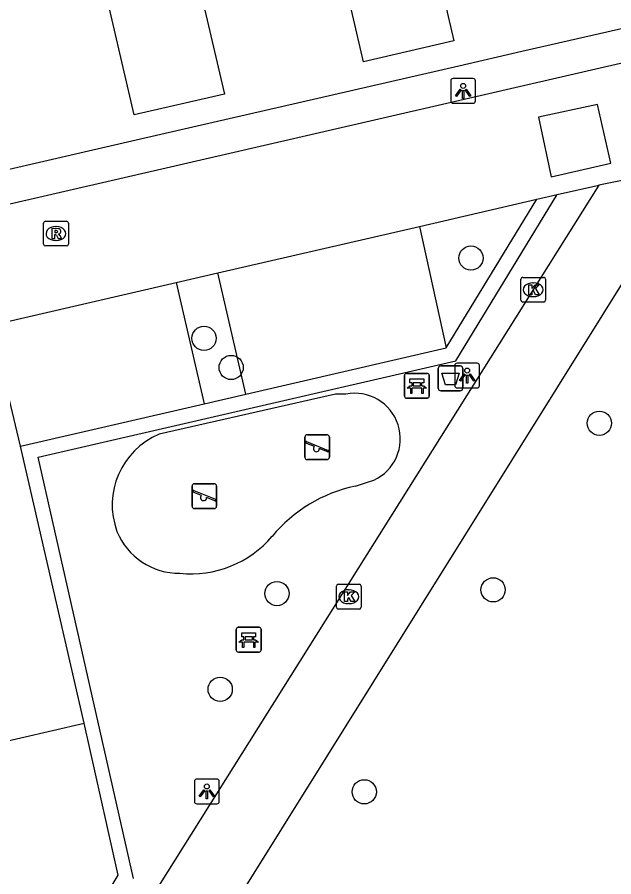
# Model space of a CAD drawing. Extents: x 156414 to 157775, y 382335 to 383765.
# Drawn here: x 156728.76 to 156752.84, y 382850.26 to 382884.93 of the extents above; entities that cross this region are included whole.
import ezdxf

# ---------------------------------------------------------------- set-up
doc = ezdxf.new("R2010")
doc.units = 0
for name, color, linetype in [('IMGEO_Afvalbak', 7, 'Continuous'), ('IMGEO_Bank', 7, 'Continuous'), ('IMGEO_Boom', 7, 'Continuous'), ('IMGEO_Groenvoorziening', 7, 'Continuous'), ('IMGEO_Haag', 7, 'Continuous'), ('IMGEO_Kolk', 7, 'Continuous'), ('IMGEO_Lichtpunt', 7, 'Continuous'), ('IMGEO_Pand', 7, 'Continuous'), ('IMGEO_Parkeervlak_open', 7, 'Continuous'), ('IMGEO_Rijbaan_lokaal_open', 7, 'Continuous'), ('IMGEO_Rioolput', 7, 'Continuous'), ('IMGEO_Speelvoorziening', 7, 'Continuous'), ('IMGEO_Voetpad_open', 7, 'Continuous')]:
    doc.layers.add(name, color=color, linetype=linetype)

msp = doc.modelspace()

# ---------------------------------------------------------------- linework, layer by layer
at = {"layer": 'IMGEO_Afvalbak'}
for p, q in [((156745.853, 382870.866), (156746.643, 382870.866)), ((156746.643, 382870.866), (156745.853, 382870.866)), ((156745.753, 382869.966), (156745.753, 382870.766)), ((156745.753, 382870.766), (156745.753, 382869.966)), ((156746.743, 382870.766), (156746.743, 382869.966)), ((156746.743, 382869.966), (156746.743, 382870.766)), ((156746.643, 382869.866), (156745.853, 382869.866)), ((156745.853, 382869.866), (156746.643, 382869.866))]:
    msp.add_line(p, q, dxfattribs=at)
msp.add_lwpolyline([(156745.896, 382870.58), (156746.6, 382870.58), (156746.451, 382870.11), (156746.045, 382870.11), (156745.896, 382870.58)], dxfattribs=at)
for centre, start, end in [((156745.853, 382870.766), 90, 180), ((156745.853, 382870.766), 90, 180), ((156746.643, 382870.766), 0, 90), ((156746.643, 382870.766), 360, 90), ((156745.853, 382869.966), 180, 270), ((156745.853, 382869.966), 180, 270), ((156746.643, 382869.966), 270, 0), ((156746.643, 382869.966), 270, 0)]:
    msp.add_arc(centre, 0.1, start, end, dxfattribs=at)
at = {"layer": 'IMGEO_Bank'}
for p, q in [((156744.468, 382870.567), (156745.309, 382870.567)), ((156745.309, 382870.567), (156744.468, 382870.567)), ((156744.393, 382869.642), (156744.393, 382870.483)), ((156744.393, 382870.483), (156744.393, 382869.642)), ((156744.702, 382870.073), (156744.702, 382870.179)), ((156744.746, 382870.179), (156744.746, 382870.073)), ((156745.034, 382870.185), (156744.752, 382870.185)), ((156745.04, 382870.073), (156745.04, 382870.179)), ((156745.084, 382870.179), (156745.084, 382870.073)), ((156745.393, 382870.492), (156745.393, 382869.651)), ((156745.393, 382869.651), (156745.393, 382870.492)), ((156745.09, 382869.965), (156744.697, 382869.965)), ((156744.752, 382870.067), (156745.034, 382870.067)), ((156745.318, 382869.567), (156744.477, 382869.567)), ((156744.477, 382869.567), (156745.318, 382869.567)), ((156737.605, 382859.398), (156737.605, 382860.239)), ((156737.605, 382860.239), (156737.605, 382859.398)), ((156737.68, 382860.323), (156738.521, 382860.323)), ((156738.521, 382860.323), (156737.68, 382860.323)), ((156738.605, 382860.248), (156738.605, 382859.407)), ((156738.605, 382859.407), (156738.605, 382860.248)), ((156737.914, 382859.829), (156737.914, 382859.935)), ((156737.958, 382859.935), (156737.958, 382859.829)), ((156738.246, 382859.941), (156737.964, 382859.941)), ((156737.964, 382859.823), (156738.246, 382859.823)), ((156738.252, 382859.829), (156738.252, 382859.935)), ((156738.296, 382859.935), (156738.296, 382859.829)), ((156738.302, 382859.721), (156737.909, 382859.721)), ((156738.53, 382859.323), (156737.689, 382859.323)), ((156737.689, 382859.323), (156738.53, 382859.323))]:
    msp.add_line(p, q, dxfattribs=at)
for points in [[(156744.696, 382870.185), (156744.61, 382870.185), (156744.61, 382870.346), (156745.173, 382870.346), (156745.173, 382870.185), (156745.09, 382870.185)], [(156744.64, 382869.965), (156744.498, 382869.965), (156744.61, 382870.067), (156744.696, 382870.067)], [(156744.69, 382869.958), (156744.69, 382869.751), (156744.647, 382869.751), (156744.647, 382869.958)], [(156745.09, 382870.067), (156745.173, 382870.067), (156745.285, 382869.965), (156745.146, 382869.965)], [(156745.14, 382869.958), (156745.14, 382869.751), (156745.096, 382869.751), (156745.096, 382869.958)], [(156737.852, 382859.721), (156737.71, 382859.721), (156737.822, 382859.823), (156737.908, 382859.823)], [(156737.908, 382859.941), (156737.822, 382859.941), (156737.822, 382860.102), (156738.385, 382860.102), (156738.385, 382859.941), (156738.302, 382859.941)], [(156738.302, 382859.823), (156738.385, 382859.823), (156738.497, 382859.721), (156738.358, 382859.721)], [(156737.902, 382859.714), (156737.902, 382859.507), (156737.859, 382859.507), (156737.859, 382859.714)], [(156738.352, 382859.714), (156738.352, 382859.507), (156738.308, 382859.507), (156738.308, 382859.714)]]:
    msp.add_lwpolyline(points, dxfattribs=at)
for centre, radius, start, end in [((156744.471, 382870.489), 0.0779, 92.4484, 184.2845), ((156744.471, 382870.489), 0.0779, 92.4484, 184.2845), ((156745.315, 382870.489), 0.0779, 2.4484, 94.2845), ((156745.315, 382870.489), 0.0779, 2.4484, 94.2845), ((156744.695, 382870.178), 0.00671, 2.8957, 87.1043), ((156744.752, 382870.178), 0.00671, 92.8957, 177.1043), ((156745.034, 382870.178), 0.00671, 2.8957, 87.1043), ((156745.091, 382870.178), 0.00671, 92.8957, 177.1043), ((156744.64, 382869.958), 0.00671, 2.8957, 87.1043), ((156744.697, 382869.958), 0.00671, 92.8957, 177.1043), ((156744.695, 382870.074), 0.00671, 272.8957, 357.1043), ((156744.752, 382870.074), 0.00671, 182.8957, 267.1043), ((156745.034, 382870.074), 0.00671, 272.8957, 357.1043), ((156745.091, 382870.074), 0.00671, 182.8957, 267.1043), ((156745.089, 382869.958), 0.00671, 2.8957, 87.1043), ((156745.146, 382869.958), 0.00671, 92.8957, 177.1043), ((156744.471, 382869.645), 0.0779, 182.4484, 274.2845), ((156744.471, 382869.645), 0.0779, 182.4484, 274.2845), ((156745.315, 382869.645), 0.0779, 272.4484, 4.2845), ((156745.315, 382869.645), 0.0779, 272.4484, 4.2845), ((156737.683, 382860.245), 0.0779, 92.4484, 184.2845), ((156737.683, 382860.245), 0.0779, 92.4484, 184.2845), ((156738.527, 382860.245), 0.0779, 2.4484, 94.2845), ((156738.527, 382860.245), 0.0779, 2.4484, 94.2845), ((156737.907, 382859.934), 0.00671, 2.8957, 87.1043), ((156737.907, 382859.83), 0.00671, 272.8957, 357.1043), ((156737.964, 382859.934), 0.00671, 92.8957, 177.1043), ((156737.964, 382859.83), 0.00671, 182.8957, 267.1043), ((156738.246, 382859.934), 0.00671, 2.8957, 87.1043), ((156738.246, 382859.83), 0.00671, 272.8957, 357.1043), ((156738.303, 382859.934), 0.00671, 92.8957, 177.1043), ((156738.303, 382859.83), 0.00671, 182.8957, 267.1043), ((156737.852, 382859.714), 0.00671, 2.8957, 87.1043), ((156737.909, 382859.714), 0.00671, 92.8957, 177.1043), ((156738.301, 382859.714), 0.00671, 2.8957, 87.1043), ((156738.358, 382859.714), 0.00671, 92.8957, 177.1043), ((156737.683, 382859.401), 0.0779, 182.4484, 274.2845), ((156737.683, 382859.401), 0.0779, 182.4484, 274.2845), ((156738.527, 382859.401), 0.0779, 272.4484, 4.2845), ((156738.527, 382859.401), 0.0779, 272.4484, 4.2845)]:
    msp.add_arc(centre, radius, start, end, dxfattribs=at)
at = {"layer": 'IMGEO_Boom'}
for centre in [(156747.073, 382875.218), (156736.303, 382871.981), (156737.397, 382870.804), (156752.255, 382868.556), (156747.968, 382861.834), (156739.243, 382861.685), (156736.954, 382857.823), (156742.767, 382853.687)]:
    msp.add_circle(centre, 0.489, dxfattribs=at)
at = {"layer": 'IMGEO_Groenvoorziening'}
for points in [[(156742.027, 382869.726), (156741.614, 382869.731), (156734.49, 382868.11)], [(156742.408, 382866.018), (156742.657, 382866.096), (156742.905, 382866.177), (156743.152, 382866.259)]]:
    msp.add_lwpolyline(points, dxfattribs=at)
for centre, radius, start, end in [((156742.388, 382867.927), 1.835, 294.5991, 101.3562), ((156735.683, 382865.263), 3.087, 112.7343, 200.3616), ((156743.66, 382860.141), 6.009, 102.0231, 140.1298), ((156735.299, 382865.218), 2.713, 202.2856, 270.6678), ((156735.782, 382866.766), 4.284, 263.9617, 319.673)]:
    msp.add_arc(centre, radius, start, end, dxfattribs=at)
at = {"layer": 'IMGEO_Haag'}
for points in [[(156733.462, 382850.192), (156729.614, 382867.185), (156746.459, 382871.069), (156750.554, 382877.778)], [(156746.078, 382871.597), (156749.736, 382877.589)], [(156729.028, 382843.982), (156732.84, 382850.322), (156731.46, 382856.456)]]:
    msp.add_lwpolyline(points, dxfattribs=at)
at = {"layer": 'IMGEO_Kolk'}
for p, q in [((156749.086, 382873.515), (156749.086, 382874.367)), ((156749.161, 382874.441), (156750.013, 382874.441)), ((156750.087, 382874.367), (156750.087, 382873.515)), ((156749.574, 382874.221), (156749.599, 382874.221)), ((156749.597, 382873.661), (156749.572, 382873.661)), ((156750.013, 382873.441), (156749.161, 382873.441)), ((156741.643, 382861.132), (156741.643, 382861.984)), ((156741.718, 382862.058), (156742.57, 382862.058)), ((156742.644, 382861.984), (156742.644, 382861.132)), ((156742.131, 382861.838), (156742.156, 382861.838)), ((156742.154, 382861.278), (156742.129, 382861.278)), ((156742.57, 382861.058), (156741.718, 382861.058))]:
    msp.add_line(p, q, dxfattribs=at)
for points in [[(156749.086, 382873.515), (156749.086, 382874.367)], [(156749.161, 382874.441), (156750.013, 382874.441)], [(156750.087, 382874.367), (156750.087, 382873.515)], [(156749.407, 382874.141), (156749.53, 382874.141), (156749.53, 382873.99), (156749.66, 382874.141), (156749.824, 382874.141), (156749.678, 382873.99), (156749.831, 382873.741), (156749.679, 382873.741), (156749.594, 382873.905), (156749.53, 382873.838), (156749.53, 382873.741), (156749.407, 382873.741), (156749.407, 382874.141)], [(156750.013, 382873.441), (156749.161, 382873.441)], [(156741.643, 382861.132), (156741.643, 382861.984)], [(156741.718, 382862.058), (156742.57, 382862.058)], [(156742.644, 382861.984), (156742.644, 382861.132)], [(156741.964, 382861.758), (156742.087, 382861.758), (156742.087, 382861.607), (156742.217, 382861.758), (156742.381, 382861.758), (156742.235, 382861.607), (156742.388, 382861.358), (156742.236, 382861.358), (156742.151, 382861.522), (156742.087, 382861.455), (156742.087, 382861.358), (156741.964, 382861.358), (156741.964, 382861.758)], [(156742.57, 382861.058), (156741.718, 382861.058)]]:
    msp.add_lwpolyline(points, dxfattribs=at)
for centre, start, end in [((156749.163, 382874.365), 91.552, 178.448), ((156749.163, 382874.365), 91.552, 178.448), ((156750.011, 382874.365), 1.552, 88.448), ((156750.011, 382874.365), 1.552, 88.448), ((156749.163, 382873.517), 181.552, 268.448), ((156749.163, 382873.517), 181.552, 268.448), ((156750.011, 382873.517), 271.552, 358.448), ((156750.011, 382873.517), 271.552, 358.448), ((156741.72, 382861.982), 91.552, 178.448), ((156741.72, 382861.982), 91.552, 178.448), ((156742.568, 382861.982), 1.552, 88.448), ((156742.568, 382861.982), 1.552, 88.448), ((156741.72, 382861.134), 181.552, 268.448), ((156741.72, 382861.134), 181.552, 268.448), ((156742.568, 382861.134), 271.552, 358.448), ((156742.568, 382861.134), 271.552, 358.448)]:
    msp.add_arc(centre, 0.0765, start, end, dxfattribs=at)
for centre, major_axis, ratio, start_param, end_param in [((156749.573, 382873.941), (-0.387, 0.002), 0.722429, 4.712389, 7.853982), ((156749.598, 382873.941), (-0.39, 0.002), 0.717154, 1.570796, 4.712389), ((156742.13, 382861.558), (-0.387, 0.002), 0.722429, 4.712389, 7.853982), ((156742.155, 382861.558), (-0.39, 0.002), 0.717154, 1.570796, 4.712389)]:
    msp.add_ellipse(centre, major_axis=major_axis, ratio=ratio, start_param=start_param, end_param=end_param, dxfattribs=at)
at = {"layer": 'IMGEO_Lichtpunt'}
for p, q in [((156746.26, 382882.365), (156746.26, 382881.558)), ((156746.26, 382882.365), (156746.26, 382881.558)), ((156747.162, 382882.46), (156746.354, 382882.46)), ((156747.162, 382882.46), (156746.354, 382882.46)), ((156747.256, 382881.558), (156747.256, 382882.365)), ((156747.256, 382881.558), (156747.256, 382882.365)), ((156746.354, 382881.464), (156747.162, 382881.464)), ((156746.354, 382881.464), (156747.162, 382881.464)), ((156746.422, 382870.882), (156746.422, 382870.075)), ((156746.422, 382870.882), (156746.422, 382870.075)), ((156747.324, 382870.977), (156746.516, 382870.977)), ((156747.324, 382870.977), (156746.516, 382870.977)), ((156747.418, 382870.075), (156747.418, 382870.882)), ((156747.418, 382870.075), (156747.418, 382870.882)), ((156746.516, 382869.981), (156747.324, 382869.981)), ((156746.516, 382869.981), (156747.324, 382869.981)), ((156735.917, 382854.106), (156735.917, 382853.299)), ((156735.917, 382854.106), (156735.917, 382853.299)), ((156736.819, 382854.201), (156736.011, 382854.201)), ((156736.819, 382854.201), (156736.011, 382854.201)), ((156736.913, 382853.299), (156736.913, 382854.106)), ((156736.913, 382853.299), (156736.913, 382854.106)), ((156736.011, 382853.205), (156736.819, 382853.205)), ((156736.011, 382853.205), (156736.819, 382853.205))]:
    msp.add_line(p, q, dxfattribs=at)
for points in [[(156746.634, 382882.029), (156746.673, 382882.001), (156746.485, 382881.739), (156746.447, 382881.766), (156746.634, 382882.029)], [(156746.736, 382881.981), (156746.783, 382881.981), (156746.783, 382881.659), (156746.736, 382881.659), (156746.736, 382881.981)], [(156746.846, 382882.001), (156746.884, 382882.028), (156747.071, 382881.766), (156747.032, 382881.738), (156746.846, 382882.001)], [(156746.796, 382870.546), (156746.835, 382870.518), (156746.647, 382870.256), (156746.609, 382870.283), (156746.796, 382870.546)], [(156747.008, 382870.518), (156747.046, 382870.545), (156747.233, 382870.283), (156747.194, 382870.255), (156747.008, 382870.518)], [(156746.898, 382870.498), (156746.945, 382870.498), (156746.945, 382870.176), (156746.898, 382870.176), (156746.898, 382870.498)], [(156736.291, 382853.77), (156736.33, 382853.742), (156736.142, 382853.48), (156736.104, 382853.507), (156736.291, 382853.77)], [(156736.393, 382853.722), (156736.44, 382853.722), (156736.44, 382853.4), (156736.393, 382853.4), (156736.393, 382853.722)], [(156736.503, 382853.742), (156736.541, 382853.769), (156736.728, 382853.507), (156736.689, 382853.479), (156736.503, 382853.742)]]:
    msp.add_lwpolyline(points, dxfattribs=at)
for centre in [(156746.759, 382882.163), (156746.921, 382870.68), (156736.416, 382853.904)]:
    msp.add_circle(centre, 0.0994, dxfattribs=at)
for centre, start, end in [((156746.354, 382882.365), 90, 180), ((156746.354, 382882.365), 90, 180), ((156747.162, 382882.365), 0, 90), ((156747.162, 382882.365), 0, 90), ((156746.354, 382881.558), 180, 270), ((156746.354, 382881.558), 180, 270), ((156747.162, 382881.558), 270, 0), ((156747.162, 382881.558), 270, 360), ((156746.516, 382870.882), 90, 180), ((156746.516, 382870.882), 90, 180), ((156747.324, 382870.882), 0, 90), ((156747.324, 382870.882), 0, 90), ((156746.516, 382870.075), 180, 270), ((156746.516, 382870.075), 180, 270), ((156747.324, 382870.075), 270, 0), ((156747.324, 382870.075), 270, 360), ((156736.011, 382854.106), 90, 180), ((156736.011, 382854.106), 90, 180), ((156736.819, 382854.106), 0, 90), ((156736.819, 382854.106), 0, 90), ((156736.011, 382853.299), 180, 270), ((156736.011, 382853.299), 180, 270), ((156736.819, 382853.299), 270, 0), ((156736.819, 382853.299), 270, 360)]:
    msp.add_arc(centre, 0.0946, start, end, dxfattribs=at)
at = {"layer": 'IMGEO_Pand'}
for points in [[(156741.41, 382888.882), (156745.046, 382889.711), (156746.378, 382883.98), (156742.738, 382883.134), (156741.41, 382888.882)], [(156732.148, 382886.733), (156735.789, 382887.584), (156737.125, 382881.829), (156733.479, 382880.994), (156732.148, 382886.733)], [(156728.896, 382867.635), (156728.433, 382869.555)], [(156731.46, 382856.456), (156728.896, 382867.635)], [(156722.509, 382854.385), (156731.46, 382856.456)]]:
    msp.add_lwpolyline(points, dxfattribs=at)
at = {"layer": 'IMGEO_Parkeervlak_open'}
for points in [[(156744.994, 382876.496), (156746.078, 382871.597)], [(156737.993, 382869.733), (156746.078, 382871.597)], [(156728.896, 382867.635), (156736.307, 382869.344)]]:
    msp.add_lwpolyline(points, dxfattribs=at)
at = {"layer": 'IMGEO_Rijbaan_lokaal_open'}
for points in [[(156691.253, 382868.836), (156764.262, 382885.667), (156910.514, 382919.415)], [(156750.305, 382878.496), (156752.715, 382879.047), (156752.183, 382881.412), (156749.795, 382880.897), (156750.305, 382878.496)], [(156756.129, 382878.945), (156752.234, 382878.165)], [(156750.554, 382877.778), (156752.234, 382878.165)], [(156744.994, 382876.496), (156749.736, 382877.589)], [(156749.736, 382877.589), (156750.554, 382877.778)], [(156736.856, 382874.617), (156744.994, 382876.496)], [(156735.184, 382874.23), (156736.856, 382874.617)], [(156727.782, 382872.521), (156735.184, 382874.23)]]:
    msp.add_lwpolyline(points, dxfattribs=at)
at = {"layer": 'IMGEO_Rioolput'}
for p, q in [((156729.825, 382875.78), (156729.825, 382876.632)), ((156729.9, 382876.706), (156730.752, 382876.706)), ((156730.313, 382876.486), (156730.338, 382876.486)), ((156730.826, 382876.632), (156730.826, 382875.78)), ((156730.336, 382875.926), (156730.311, 382875.926)), ((156730.752, 382875.706), (156729.9, 382875.706))]:
    msp.add_line(p, q, dxfattribs=at)
for points in [[(156729.825, 382875.78), (156729.825, 382876.632)], [(156729.9, 382876.706), (156730.752, 382876.706)], [(156730.826, 382876.632), (156730.826, 382875.78)], [(156730.414, 382876.404), (156730.162, 382876.406), (156730.162, 382876.006)], [(156730.162, 382876.006), (156730.286, 382876.006), (156730.286, 382876.168), (156730.297, 382876.168)], [(156730.34, 382876.325), (156730.286, 382876.325), (156730.286, 382876.244)], [(156730.286, 382876.244), (156730.338, 382876.244)], [(156730.344, 382876.139), (156730.415, 382876.006), (156730.555, 382876.006), (156730.49, 382876.132)], [(156730.752, 382875.706), (156729.9, 382875.706)]]:
    msp.add_lwpolyline(points, dxfattribs=at)
for centre, radius, start, end in [((156729.902, 382876.63), 0.0765, 91.552, 178.448), ((156729.902, 382876.63), 0.0765, 91.552, 178.448), ((156730.75, 382876.63), 0.0765, 1.552, 88.448), ((156730.75, 382876.63), 0.0765, 1.552, 88.448), ((156730.296, 382876.115), 0.0533, 26.0293, 88.6989), ((156730.322, 382876.433), 0.19, 274.7715, 282.9687), ((156730.346, 382876.229), 0.0964, 77.0061, 93.1865), ((156730.36, 382876.286), 0.0378, 276.6634, 79.6772), ((156730.413, 382876.294), 0.109, 350.3612, 89.416), ((156730.411, 382876.294), 0.112, 277.5842, 350.9817), ((156730.395, 382876.079), 0.108, 29.5134, 73.7905), ((156729.902, 382875.782), 0.0765, 181.552, 268.448), ((156729.902, 382875.782), 0.0765, 181.552, 268.448), ((156730.75, 382875.782), 0.0765, 271.552, 358.448), ((156730.75, 382875.782), 0.0765, 271.552, 358.448)]:
    msp.add_arc(centre, radius, start, end, dxfattribs=at)
for centre, major_axis, ratio, start_param, end_param in [((156730.312, 382876.206), (-0.387, 0.002), 0.722429, 4.712389, 7.853982), ((156730.337, 382876.206), (-0.39, 0.002), 0.717154, 1.570796, 4.712389)]:
    msp.add_ellipse(centre, major_axis=major_axis, ratio=ratio, start_param=start_param, end_param=end_param, dxfattribs=at)
at = {"layer": 'IMGEO_Speelvoorziening'}
for p, q in [((156740.371, 382867.19), (156740.371, 382867.99)), ((156740.371, 382867.99), (156740.371, 382867.19)), ((156740.754, 382867.618), (156740.415, 382867.755)), ((156740.44, 382867.815), (156741.316, 382867.462)), ((156740.471, 382868.09), (156741.261, 382868.09)), ((156741.261, 382868.09), (156740.471, 382868.09)), ((156741.361, 382867.99), (156741.361, 382867.19)), ((156741.361, 382867.19), (156741.361, 382867.99)), ((156741.292, 382867.402), (156740.952, 382867.539)), ((156741.261, 382867.09), (156740.471, 382867.09)), ((156740.471, 382867.09), (156741.261, 382867.09)), ((156735.82, 382865.214), (156735.82, 382866.014)), ((156735.82, 382866.014), (156735.82, 382865.214)), ((156735.92, 382866.114), (156736.71, 382866.114)), ((156736.71, 382866.114), (156735.92, 382866.114)), ((156736.81, 382866.014), (156736.81, 382865.214)), ((156736.81, 382865.214), (156736.81, 382866.014)), ((156736.203, 382865.642), (156735.864, 382865.779)), ((156735.889, 382865.839), (156736.765, 382865.486)), ((156736.741, 382865.426), (156736.401, 382865.563)), ((156736.71, 382865.114), (156735.92, 382865.114)), ((156735.92, 382865.114), (156736.71, 382865.114))]:
    msp.add_line(p, q, dxfattribs=at)
for centre, radius, start, end in [((156740.471, 382867.99), 0.1, 90, 180), ((156740.471, 382867.99), 0.1, 90, 180), ((156740.428, 382867.785), 0.0327, 68.078, 248.078), ((156741.261, 382867.99), 0.1, 0, 90), ((156741.261, 382867.99), 0.1, 360, 90), ((156740.833, 382867.528), 0.12, 130.9928, 5.1632), ((156741.304, 382867.432), 0.0327, 248.078, 68.078), ((156740.471, 382867.19), 0.1, 180, 270), ((156740.471, 382867.19), 0.1, 180, 270), ((156741.261, 382867.19), 0.1, 270, 0), ((156741.261, 382867.19), 0.1, 270, 0), ((156735.92, 382866.014), 0.1, 90, 180), ((156735.92, 382866.014), 0.1, 90, 180), ((156736.71, 382866.014), 0.1, 0, 90), ((156736.71, 382866.014), 0.1, 360, 90), ((156735.877, 382865.809), 0.0327, 68.078, 248.078), ((156736.282, 382865.552), 0.12, 130.9928, 5.1632), ((156736.753, 382865.456), 0.0327, 248.078, 68.078), ((156735.92, 382865.214), 0.1, 180, 270), ((156735.92, 382865.214), 0.1, 180, 270), ((156736.71, 382865.214), 0.1, 270, 0), ((156736.71, 382865.214), 0.1, 270, 0)]:
    msp.add_arc(centre, radius, start, end, dxfattribs=at)
at = {"layer": 'IMGEO_Voetpad_open'}
for points in [[(156764.886, 382887.169), (156763.167, 382886.771), (156752.267, 382884.266), (156749.132, 382883.546), (156746.584, 382882.96), (156743.001, 382882.137), (156737.32, 382880.831), (156733.737, 382880.008), (156728.086, 382878.709), (156724.482, 382877.881), (156718.817, 382876.579), (156715.202, 382875.748), (156709.554, 382874.45), (156705.981, 382873.629), (156700.308, 382872.325), (156696.761, 382871.51), (156691.087, 382870.206), (156690.913, 382870.166)], [(156756.129, 382878.945), (156735.72, 382846.251)], [(156752.234, 382878.165), (156734.46, 382849.883)], [(156737.993, 382869.733), (156736.856, 382874.617)], [(156735.184, 382874.23), (156736.307, 382869.344)], [(156736.307, 382869.344), (156737.993, 382869.733)]]:
    msp.add_lwpolyline(points, dxfattribs=at)

doc.saveas('drawing.dxf')
